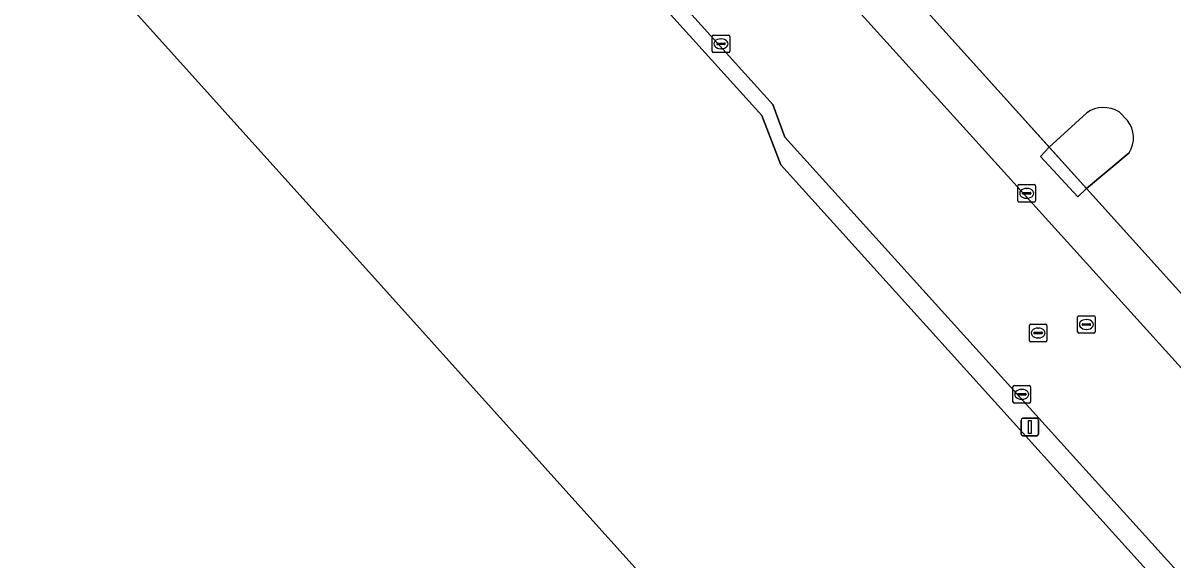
# Model space of a CAD drawing. Extents: x 156141 to 158132, y 385651 to 388333.
# Drawn here: x 156778.7 to 156844.2, y 387717.1 to 387747.7 of the extents above; entities that cross this region are included whole.
import ezdxf

# ---------------------------------------------------------------- set-up
doc = ezdxf.new("R2010")
doc.units = 0
for name, color, linetype in [('IMGEO_Erf', 7, 'Continuous'), ('IMGEO_Groenvoorziening', 7, 'Continuous'), ('IMGEO_Hek', 7, 'Continuous'), ('IMGEO_Kolk', 7, 'Continuous'), ('IMGEO_Lichtmast', 7, 'Continuous'), ('IMGEO_Pand', 7, 'Continuous'), ('IMGEO_Rijbaan_lokaal_gesloten', 7, 'Continuous'), ('IMGEO_Rioolput', 7, 'Continuous'), ('IMGEO_Verkeerseiland_gesloten', 7, 'Continuous'), ('IMGEO_Verkeerseiland_open', 7, 'Continuous')]:
    doc.layers.add(name, color=color, linetype=linetype)

msp = doc.modelspace()

# ---------------------------------------------------------------- linework, layer by layer
at = {"layer": 'IMGEO_Erf'}
msp.add_lwpolyline([(156919.423, 387633.226), (156911.468, 387642.071), (156896.43, 387658.694), (156878.364, 387678.665), (156878.118, 387678.899), (156878, 387678.794), (156877.02, 387677.922), (156872.551, 387682.919), (156873.602, 387683.816), (156868.188, 387689.996), (156865.486, 387691.341), (156821.88, 387739.622), (156820.798, 387742.434), (156782.826, 387784.436), (156649.326, 387932.102)], dxfattribs=at)
msp.add_lwpolyline([(156669.507, 387682.08), (156538.947, 387826.991), (156537.015, 387829.136), (156633.839, 387916.211), (156766.18, 387769.321), (156897.382, 387623.525), (156929.98, 387587.301), (156947.364, 387567.957), (156834.491, 387466.369), (156819.115, 387483.525), (156835.125, 387497.929)], close=True, dxfattribs=at)
at = {"layer": 'IMGEO_Groenvoorziening'}
for points in [[(156495.288, 387798.032), (156497.516, 387795.46), (156498.875, 387796.552), (156498.256, 387797.302), (156496.434, 387799.756), (156494.885, 387802.348), (156493.58, 387805.062), (156492.828, 387807.989), (156492.714, 387811.016), (156493.241, 387813.991), (156494.315, 387816.807), (156496.092, 387819.262), (156498.141, 387821.475), (156500.322, 387823.545), (156622.58, 387939.493), (156649.326, 387932.102), (156782.826, 387784.436), (156820.798, 387742.434), (156821.88, 387739.622), (156865.486, 387691.341), (156868.188, 387689.996), (156873.602, 387683.816), (156873.63, 387683.84)], [(156873.705, 387685.26), (156872.8, 387686.255), (156870.786, 387688.471), (156868.773, 387690.708), (156866.957, 387691.606), (156834.268, 387727.754), (156822.108, 387741.201), (156821.428, 387743.058), (156803.338, 387763.094)]]:
    msp.add_lwpolyline(points, dxfattribs=at)
at = {"layer": 'IMGEO_Hek'}
for points in [[(156649.326, 387932.102), (156782.826, 387784.436), (156820.798, 387742.434)], [(156846.823, 387729.924), (156829.722, 387748.873)], [(156873.602, 387683.816), (156868.188, 387689.996), (156865.486, 387691.341), (156821.88, 387739.622), (156820.798, 387742.434)]]:
    msp.add_lwpolyline(points, dxfattribs=at)
at = {"layer": 'IMGEO_Kolk'}
for p, q in [((156817.978, 387746.083), (156817.978, 387746.935)), ((156818.053, 387747.009), (156818.905, 387747.009)), ((156818.237, 387746.503), (156818.237, 387746.515)), ((156818.28, 387746.552), (156818.678, 387746.552)), ((156818.466, 387746.789), (156818.491, 387746.789)), ((156818.721, 387746.515), (156818.721, 387746.503)), ((156818.979, 387746.935), (156818.979, 387746.083)), ((156818.905, 387746.009), (156818.053, 387746.009)), ((156818.675, 387746.466), (156818.277, 387746.466)), ((156818.489, 387746.229), (156818.464, 387746.229)), ((156835.393, 387737.57), (156835.393, 387738.422)), ((156835.468, 387738.496), (156836.32, 387738.496)), ((156835.652, 387737.99), (156835.652, 387738.002)), ((156835.695, 387738.039), (156836.093, 387738.039)), ((156835.881, 387738.276), (156835.906, 387738.276)), ((156836.136, 387738.002), (156836.136, 387737.99)), ((156836.394, 387738.422), (156836.394, 387737.57)), ((156836.32, 387737.496), (156835.468, 387737.496)), ((156836.09, 387737.953), (156835.692, 387737.953)), ((156835.904, 387737.716), (156835.879, 387737.716)), ((156835.112, 387726.121), (156835.112, 387726.973)), ((156835.187, 387727.047), (156836.039, 387727.047)), ((156836.113, 387726.973), (156836.113, 387726.121)), ((156835.371, 387726.541), (156835.371, 387726.553)), ((156835.809, 387726.504), (156835.411, 387726.504)), ((156835.414, 387726.59), (156835.812, 387726.59)), ((156835.623, 387726.267), (156835.598, 387726.267)), ((156835.6, 387726.827), (156835.625, 387726.827)), ((156835.855, 387726.553), (156835.855, 387726.541)), ((156836.039, 387726.047), (156835.187, 387726.047))]:
    msp.add_line(p, q, dxfattribs=at)
for points in [[(156817.978, 387746.083), (156817.978, 387746.935)], [(156818.053, 387747.009), (156818.905, 387747.009)], [(156818.979, 387746.935), (156818.979, 387746.083)], [(156818.905, 387746.009), (156818.053, 387746.009)], [(156835.393, 387737.57), (156835.393, 387738.422)], [(156835.468, 387738.496), (156836.32, 387738.496)], [(156836.394, 387738.422), (156836.394, 387737.57)], [(156836.32, 387737.496), (156835.468, 387737.496)], [(156835.112, 387726.121), (156835.112, 387726.973)], [(156835.187, 387727.047), (156836.039, 387727.047)], [(156836.113, 387726.973), (156836.113, 387726.121)], [(156836.039, 387726.047), (156835.187, 387726.047)]]:
    msp.add_lwpolyline(points, dxfattribs=at)
for centre, radius, start, end in [((156818.055, 387746.933), 0.0765, 91.55205, 178.44795), ((156818.055, 387746.933), 0.0765, 91.55205, 178.44795), ((156818.277, 387746.512), 0.0403, 85.87752, 175.75265), ((156818.274, 387746.502), 0.0366, 178.93798, 274.71019), ((156818.678, 387746.509), 0.043, 264.86636, 352.45326), ((156818.682, 387746.514), 0.0386, 1.73085, 96.63898), ((156818.903, 387746.933), 0.0765, 1.55205, 88.44795), ((156818.903, 387746.933), 0.0765, 1.55205, 88.44795), ((156818.055, 387746.085), 0.0765, 181.55205, 268.44795), ((156818.055, 387746.085), 0.0765, 181.55205, 268.44795), ((156818.903, 387746.085), 0.0765, 271.55205, 358.44795), ((156818.903, 387746.085), 0.0765, 271.55205, 358.44795), ((156835.47, 387738.42), 0.0765, 91.55205, 178.44795), ((156835.47, 387738.42), 0.0765, 91.55205, 178.44795), ((156835.692, 387737.999), 0.0403, 85.87752, 175.75265), ((156835.689, 387737.989), 0.0366, 178.93798, 274.71019), ((156836.093, 387737.996), 0.043, 264.86636, 352.45326), ((156836.097, 387738.001), 0.0386, 1.73085, 96.63898), ((156836.318, 387738.42), 0.0765, 1.55205, 88.44795), ((156836.318, 387738.42), 0.0765, 1.55205, 88.44795), ((156835.47, 387737.572), 0.0765, 181.55205, 268.44795), ((156835.47, 387737.572), 0.0765, 181.55205, 268.44795), ((156836.318, 387737.572), 0.0765, 271.55205, 358.44795), ((156836.318, 387737.572), 0.0765, 271.55205, 358.44795), ((156835.189, 387726.971), 0.0765, 91.55205, 178.44795), ((156835.189, 387726.971), 0.0765, 91.55205, 178.44795), ((156836.037, 387726.971), 0.0765, 1.55205, 88.44795), ((156836.037, 387726.971), 0.0765, 1.55205, 88.44795), ((156835.411, 387726.55), 0.0403, 85.87752, 175.75265), ((156835.408, 387726.54), 0.0366, 178.93798, 274.71019), ((156835.812, 387726.547), 0.043, 264.86636, 352.45326), ((156835.816, 387726.552), 0.0386, 1.73085, 96.63898), ((156835.189, 387726.123), 0.0765, 181.55205, 268.44795), ((156835.189, 387726.123), 0.0765, 181.55205, 268.44795), ((156836.037, 387726.123), 0.0765, 271.55205, 358.44795), ((156836.037, 387726.123), 0.0765, 271.55205, 358.44795)]:
    msp.add_arc(centre, radius, start, end, dxfattribs=at)
for centre, major_axis, ratio, start_param, end_param in [((156818.465, 387746.509), (-0.387, 0.002), 0.722429, 4.712389, 7.853982), ((156818.49, 387746.509), (-0.39, 0.002), 0.717154, 1.570796, 4.712389), ((156835.88, 387737.996), (-0.387, 0.002), 0.722429, 4.712389, 7.853982), ((156835.905, 387737.996), (-0.39, 0.002), 0.717154, 1.570796, 4.712389), ((156835.599, 387726.547), (-0.387, 0.002), 0.722429, 4.712389, 7.853982), ((156835.624, 387726.547), (-0.39, 0.002), 0.717154, 1.570796, 4.712389)]:
    msp.add_ellipse(centre, major_axis=major_axis, ratio=ratio, start_param=start_param, end_param=end_param, dxfattribs=at)
at = {"layer": 'IMGEO_Lichtmast'}
for p, q in [((156835.572, 387724.279), (156835.572, 387725.079)), ((156835.572, 387725.079), (156835.572, 387724.279)), ((156835.672, 387725.179), (156836.462, 387725.179)), ((156836.462, 387725.179), (156835.672, 387725.179)), ((156836.562, 387725.079), (156836.562, 387724.279)), ((156836.562, 387724.279), (156836.562, 387725.079)), ((156836.462, 387724.179), (156835.672, 387724.179)), ((156835.672, 387724.179), (156836.462, 387724.179))]:
    msp.add_line(p, q, dxfattribs=at)
msp.add_lwpolyline([(156835.992, 387725.054), (156836.142, 387725.054), (156836.142, 387724.304), (156835.992, 387724.304), (156835.992, 387725.054)], dxfattribs=at)
for centre, start, end in [((156835.672, 387725.079), 90, 180), ((156835.672, 387725.079), 90, 180), ((156836.462, 387725.079), 0, 90), ((156836.462, 387725.079), 360, 90), ((156835.672, 387724.279), 180, 270), ((156835.672, 387724.279), 180, 270), ((156836.462, 387724.279), 270, 0), ((156836.462, 387724.279), 270, 0)]:
    msp.add_arc(centre, 0.1, start, end, dxfattribs=at)
at = {"layer": 'IMGEO_Pand'}
msp.add_lwpolyline([(156766.18, 387769.321), (156633.839, 387916.211), (156537.015, 387829.136), (156538.947, 387826.991), (156669.507, 387682.08), (156835.125, 387497.929), (156819.115, 387483.525), (156834.491, 387466.369), (156947.364, 387567.957), (156929.98, 387587.301), (156897.382, 387623.525)], close=True, dxfattribs=at)
at = {"layer": 'IMGEO_Rijbaan_lokaal_gesloten'}
for points in [[(156655.967, 387926.056), (156698.289, 387879.306), (156783.496, 387785.044), (156803.338, 387763.094), (156821.428, 387743.058), (156822.108, 387741.201), (156834.268, 387727.754), (156866.957, 387691.606), (156868.773, 387690.708), (156870.786, 387688.471), (156872.8, 387686.255), (156873.705, 387685.26), (156877.781, 387680.737), (156879.481, 387678.846), (156879.508, 387678.816), (156880.175, 387678.093), (156887.408, 387670.091), (156891.136, 387665.968), (156922.531, 387631.246)], [(156951.883, 387610.008), (156938.709, 387624.566), (156937.156, 387626.245), (156936.961, 387626.04), (156932.395, 387631.097), (156927.003, 387637.043), (156927.239, 387637.26), (156926.563, 387638.018), (156850.92, 387721.633), (156846.886, 387726.042), (156846.681, 387725.852), (156833.362, 387740.578), (156825.564, 387749.197), (156825.782, 387749.394), (156821.381, 387754.269), (156808.654, 387768.305), (156739.745, 387844.55)], [(156872.255, 387778.845), (156872.956, 387779.465), (156868.304, 387784.223), (156829.722, 387748.873), (156837.168, 387740.622), (156839.31, 387742.587)], [(156825.822, 387749.349), (156825.782, 387749.394), (156825.564, 387749.197), (156833.362, 387740.578), (156846.681, 387725.852), (156846.886, 387726.042)], [(156839.293, 387738.268), (156838.805, 387737.802), (156836.676, 387740.096), (156837.168, 387740.622), (156829.722, 387748.873), (156829.21, 387748.599)], [(156841.153, 387742.631), (156841.636, 387742.148)], [(156841.724, 387740.304), (156839.293, 387738.268), (156846.823, 387729.924), (156852.129, 387734.718)], [(156846.494, 387729.504), (156846.823, 387729.924), (156839.293, 387738.268)]]:
    msp.add_lwpolyline(points, dxfattribs=at)
for centre, radius, start, end in [((156840.265, 387741.196), 1.687, 58.25578, 124.47947), ((156840.392, 387741.165), 1.586, 327.13985, 38.32459)]:
    msp.add_arc(centre, radius, start, end, dxfattribs=at)
at = {"layer": 'IMGEO_Rioolput'}
for p, q in [((156838.795, 387730.097), (156838.795, 387730.949)), ((156838.87, 387731.023), (156839.722, 387731.023)), ((156839.283, 387730.803), (156839.308, 387730.803)), ((156839.796, 387730.949), (156839.796, 387730.097)), ((156836.046, 387729.611), (156836.046, 387730.463)), ((156836.121, 387730.537), (156836.973, 387730.537)), ((156836.534, 387730.317), (156836.559, 387730.317)), ((156837.047, 387730.463), (156837.047, 387729.611)), ((156839.054, 387730.517), (156839.054, 387730.529)), ((156839.492, 387730.48), (156839.094, 387730.48)), ((156839.097, 387730.566), (156839.495, 387730.566)), ((156839.306, 387730.243), (156839.281, 387730.243)), ((156839.538, 387730.529), (156839.538, 387730.517)), ((156836.973, 387729.537), (156836.121, 387729.537)), ((156836.305, 387730.031), (156836.305, 387730.043)), ((156836.743, 387729.994), (156836.345, 387729.994)), ((156836.348, 387730.08), (156836.746, 387730.08)), ((156836.557, 387729.757), (156836.532, 387729.757)), ((156836.789, 387730.043), (156836.789, 387730.031)), ((156839.722, 387730.023), (156838.87, 387730.023))]:
    msp.add_line(p, q, dxfattribs=at)
for points in [[(156838.795, 387730.097), (156838.795, 387730.949)], [(156838.87, 387731.023), (156839.722, 387731.023)], [(156839.796, 387730.949), (156839.796, 387730.097)], [(156836.046, 387729.611), (156836.046, 387730.463)], [(156836.121, 387730.537), (156836.973, 387730.537)], [(156837.047, 387730.463), (156837.047, 387729.611)], [(156836.973, 387729.537), (156836.121, 387729.537)], [(156839.722, 387730.023), (156838.87, 387730.023)]]:
    msp.add_lwpolyline(points, dxfattribs=at)
for centre, radius, start, end in [((156838.872, 387730.947), 0.0765, 91.55205, 178.44795), ((156838.872, 387730.947), 0.0765, 91.55205, 178.44795), ((156839.72, 387730.947), 0.0765, 1.55205, 88.44795), ((156839.72, 387730.947), 0.0765, 1.55205, 88.44795), ((156836.123, 387730.461), 0.0765, 91.55205, 178.44795), ((156836.123, 387730.461), 0.0765, 91.55205, 178.44795), ((156836.971, 387730.461), 0.0765, 1.55205, 88.44795), ((156836.971, 387730.461), 0.0765, 1.55205, 88.44795), ((156839.094, 387730.526), 0.0403, 85.87752, 175.75265), ((156839.091, 387730.516), 0.0366, 178.93798, 274.71019), ((156839.495, 387730.523), 0.043, 264.86636, 352.45326), ((156839.499, 387730.528), 0.0386, 1.73085, 96.63898), ((156836.123, 387729.613), 0.0765, 181.55205, 268.44795), ((156836.123, 387729.613), 0.0765, 181.55205, 268.44795), ((156836.345, 387730.04), 0.0403, 85.87752, 175.75265), ((156836.342, 387730.03), 0.0366, 178.93798, 274.71019), ((156836.746, 387730.037), 0.043, 264.86636, 352.45326), ((156836.75, 387730.042), 0.0386, 1.73085, 96.63898), ((156836.971, 387729.613), 0.0765, 271.55205, 358.44795), ((156836.971, 387729.613), 0.0765, 271.55205, 358.44795), ((156838.872, 387730.099), 0.0765, 181.55205, 268.44795), ((156838.872, 387730.099), 0.0765, 181.55205, 268.44795), ((156839.72, 387730.099), 0.0765, 271.55205, 358.44795), ((156839.72, 387730.099), 0.0765, 271.55205, 358.44795)]:
    msp.add_arc(centre, radius, start, end, dxfattribs=at)
for centre, major_axis, ratio, start_param, end_param in [((156839.282, 387730.523), (-0.387, 0.002), 0.722429, 4.712389, 7.853982), ((156839.307, 387730.523), (-0.39, 0.002), 0.717154, 1.570796, 4.712389), ((156836.533, 387730.037), (-0.387, 0.002), 0.722429, 4.712389, 7.853982), ((156836.558, 387730.037), (-0.39, 0.002), 0.717154, 1.570796, 4.712389)]:
    msp.add_ellipse(centre, major_axis=major_axis, ratio=ratio, start_param=start_param, end_param=end_param, dxfattribs=at)
at = {"layer": 'IMGEO_Verkeerseiland_gesloten'}
for points in [[(156839.31, 387742.587), (156837.168, 387740.622)], [(156841.636, 387742.148), (156841.153, 387742.631)], [(156837.168, 387740.622), (156839.293, 387738.268), (156841.724, 387740.304)]]:
    msp.add_lwpolyline(points, dxfattribs=at)
for centre, radius, start, end in [((156840.265, 387741.196), 1.687, 58.25578, 124.47947), ((156840.392, 387741.165), 1.586, 327.13985, 38.32459)]:
    msp.add_arc(centre, radius, start, end, dxfattribs=at)
at = {"layer": 'IMGEO_Verkeerseiland_open'}
msp.add_lwpolyline([(156837.168, 387740.622), (156836.676, 387740.096), (156838.805, 387737.802), (156839.293, 387738.268)], close=True, dxfattribs=at)

doc.saveas('drawing.dxf')
